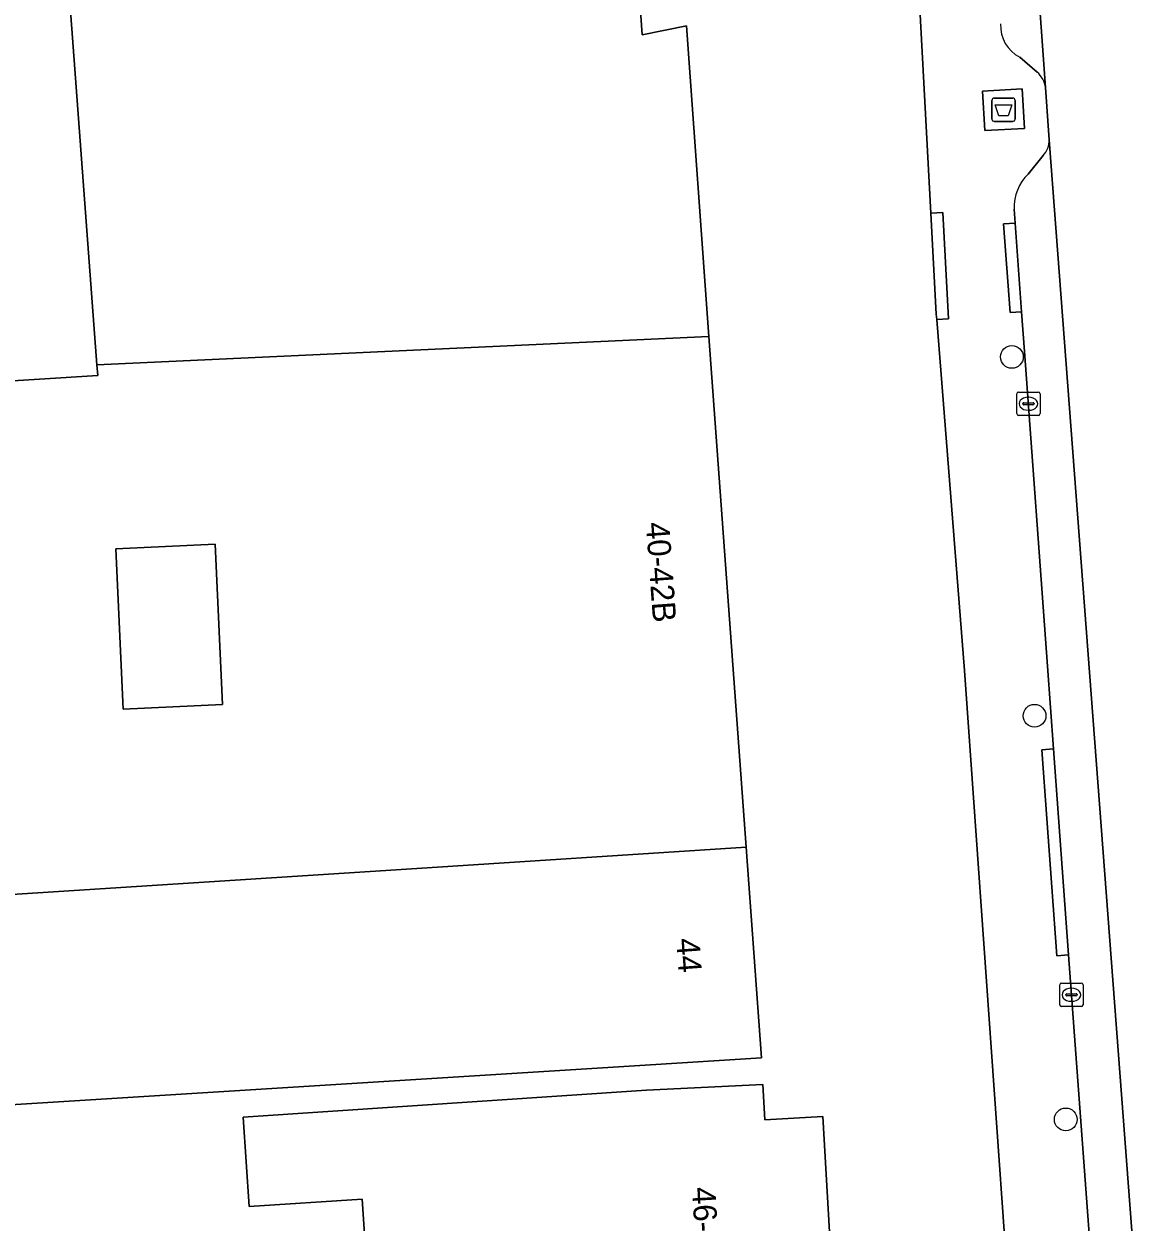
# Model space of a CAD drawing. Extents: x 160663 to 161506, y 382245 to 383291.
# Drawn here: x 161291 to 161339.3, y 382814.8 to 382866.1 of the extents above; entities that cross this region are included whole.
import ezdxf

# ---------------------------------------------------------------- set-up
doc = ezdxf.new("R2010")
doc.units = 0
for name, color, linetype in [('IMGEO_Afval_apart_plaats', 7, 'Continuous'), ('IMGEO_Boom', 7, 'Continuous'), ('IMGEO_Erf', 7, 'Continuous'), ('IMGEO_Kolk', 7, 'Continuous'), ('IMGEO_Pand', 7, 'Continuous'), ('IMGEO_Pand_nummerreeks', 7, 'Continuous'), ('IMGEO_Parkeervlak_open', 7, 'Continuous'), ('IMGEO_Rijbaan_lokaal_open', 7, 'Continuous'), ('IMGEO_Voetpad_gesloten', 7, 'Continuous'), ('IMGEO_Voetpad_open', 7, 'Continuous')]:
    doc.layers.add(name, color=color, linetype=linetype)

msp = doc.modelspace()

# ---------------------------------------------------------------- linework, layer by layer
at = {"layer": 'IMGEO_Afval_apart_plaats'}
for p, q in [((161332.482, 382862.071), (161332.482, 382862.871)), ((161332.482, 382862.871), (161332.482, 382862.071)), ((161332.582, 382862.971), (161333.372, 382862.971)), ((161333.372, 382862.971), (161332.582, 382862.971)), ((161333.472, 382862.871), (161333.472, 382862.071)), ((161333.472, 382862.071), (161333.472, 382862.871)), ((161333.372, 382861.971), (161332.582, 382861.971)), ((161332.582, 382861.971), (161333.372, 382861.971))]:
    msp.add_line(p, q, dxfattribs=at)
msp.add_lwpolyline([(161332.625, 382862.685), (161333.329, 382862.685), (161333.18, 382862.215), (161332.774, 382862.215), (161332.625, 382862.685)], dxfattribs=at)
for centre, start, end in [((161332.582, 382862.871), 90, 180), ((161332.582, 382862.871), 90, 180), ((161333.372, 382862.871), 0, 90), ((161333.372, 382862.871), 360, 90), ((161332.582, 382862.071), 180, 270), ((161332.582, 382862.071), 180, 270), ((161333.372, 382862.071), 270, 0), ((161333.372, 382862.071), 270, 0)]:
    msp.add_arc(centre, 0.1, start, end, dxfattribs=at)
at = {"layer": 'IMGEO_Boom'}
for centre in [(161333.335, 382851.872), (161334.309, 382836.483), (161335.647, 382819.174)]:
    msp.add_circle(centre, 0.489, dxfattribs=at)
at = {"layer": 'IMGEO_Erf'}
for points in [[(161333.52, 382807.126), (161331.303, 382838.425), (161330.113, 382853.478), (161330.095, 382853.701), (161329.861, 382858.042), (161329.416, 382866.288), (161329.145, 382871.313), (161326.961, 382900.357), (161326.53, 382906.082), (161325.545, 382919.183), (161325.091, 382925.224), (161320.098, 382924.96), (161315.055, 382924.693), (161314.679, 382931.824)], [(161289.109, 382918.132), (161310.344, 382919.686), (161315.33, 382920.051), (161317.932, 382885.371), (161319.067, 382870.246), (161318.06, 382870.173), (161317.164, 382870.108), (161317.353, 382867.426), (161317.374, 382867.126), (161317.476, 382865.681), (161319.372, 382866.069), (161320.342, 382852.746), (161321.936, 382830.848), (161322.594, 382821.813), (161317.604, 382821.502), (161280.522, 382819.187)], [(161280.683, 382850.236), (161294.122, 382851.072), (161294.088, 382851.532), (161291.667, 382884.009), (161290.609, 382898.208)], [(161305.966, 382808.263), (161305.465, 382815.76), (161300.612, 382815.435), (161300.355, 382819.278), (161317.659, 382820.434), (161322.648, 382820.674), (161322.734, 382819.157), (161325.23, 382819.299), (161325.693, 382811.142)]]:
    msp.add_lwpolyline(points, dxfattribs=at)
msp.add_lwpolyline([(161294.897, 382843.645), (161295.215, 382836.77), (161299.473, 382836.967), (161299.155, 382843.842)], close=True, dxfattribs=at)
at = {"layer": 'IMGEO_Kolk'}
for p, q in [((161333.545, 382849.439), (161333.545, 382850.291)), ((161333.62, 382850.365), (161334.472, 382850.365)), ((161334.033, 382850.145), (161334.058, 382850.145)), ((161334.546, 382850.291), (161334.546, 382849.439)), ((161333.804, 382849.859), (161333.804, 382849.871)), ((161334.242, 382849.822), (161333.844, 382849.822)), ((161333.847, 382849.908), (161334.245, 382849.908)), ((161334.056, 382849.585), (161334.031, 382849.585)), ((161334.288, 382849.871), (161334.288, 382849.859)), ((161334.472, 382849.365), (161333.62, 382849.365)), ((161335.389, 382824.093), (161335.389, 382824.945)), ((161335.464, 382825.019), (161336.316, 382825.019)), ((161335.877, 382824.799), (161335.902, 382824.799)), ((161336.39, 382824.945), (161336.39, 382824.093)), ((161335.648, 382824.513), (161335.648, 382824.525)), ((161336.086, 382824.476), (161335.688, 382824.476)), ((161335.691, 382824.562), (161336.089, 382824.562)), ((161336.132, 382824.525), (161336.132, 382824.513)), ((161336.316, 382824.019), (161335.464, 382824.019)), ((161335.9, 382824.239), (161335.875, 382824.239))]:
    msp.add_line(p, q, dxfattribs=at)
for points in [[(161333.545, 382849.439), (161333.545, 382850.291)], [(161333.62, 382850.365), (161334.472, 382850.365)], [(161334.546, 382850.291), (161334.546, 382849.439)], [(161334.472, 382849.365), (161333.62, 382849.365)], [(161335.389, 382824.093), (161335.389, 382824.945)], [(161335.464, 382825.019), (161336.316, 382825.019)], [(161336.39, 382824.945), (161336.39, 382824.093)], [(161336.316, 382824.019), (161335.464, 382824.019)]]:
    msp.add_lwpolyline(points, dxfattribs=at)
for centre, radius, start, end in [((161333.622, 382850.289), 0.0765, 91.552, 178.448), ((161333.622, 382850.289), 0.0765, 91.552, 178.448), ((161334.47, 382850.289), 0.0765, 1.552, 88.448), ((161334.47, 382850.289), 0.0765, 1.552, 88.448), ((161333.844, 382849.868), 0.0403, 85.8775, 175.7526), ((161333.841, 382849.858), 0.0366, 178.938, 274.7102), ((161334.245, 382849.865), 0.043, 264.8664, 352.4533), ((161334.249, 382849.87), 0.0386, 1.7309, 96.639), ((161333.622, 382849.441), 0.0765, 181.552, 268.448), ((161333.622, 382849.441), 0.0765, 181.552, 268.448), ((161334.47, 382849.441), 0.0765, 271.552, 358.448), ((161334.47, 382849.441), 0.0765, 271.552, 358.448), ((161335.466, 382824.943), 0.0765, 91.552, 178.448), ((161335.466, 382824.943), 0.0765, 91.552, 178.448), ((161336.314, 382824.943), 0.0765, 1.552, 88.448), ((161336.314, 382824.943), 0.0765, 1.552, 88.448), ((161335.688, 382824.522), 0.0403, 85.8775, 175.7526), ((161335.685, 382824.512), 0.0366, 178.938, 274.7102), ((161336.089, 382824.519), 0.043, 264.8664, 352.4533), ((161336.093, 382824.524), 0.0386, 1.7309, 96.639), ((161335.466, 382824.095), 0.0765, 181.552, 268.448), ((161335.466, 382824.095), 0.0765, 181.552, 268.448), ((161336.314, 382824.095), 0.0765, 271.552, 358.448), ((161336.314, 382824.095), 0.0765, 271.552, 358.448)]:
    msp.add_arc(centre, radius, start, end, dxfattribs=at)
for centre, major_axis, ratio, start_param, end_param in [((161334.032, 382849.865), (-0.387, 0.002), 0.722429, 4.712389, 7.853982), ((161334.057, 382849.865), (-0.39, 0.002), 0.717154, 1.570796, 4.712389), ((161335.876, 382824.519), (-0.387, 0.002), 0.722429, 4.712389, 7.853982), ((161335.901, 382824.519), (-0.39, 0.002), 0.717154, 1.570796, 4.712389)]:
    msp.add_ellipse(centre, major_axis=major_axis, ratio=ratio, start_param=start_param, end_param=end_param, dxfattribs=at)
at = {"layer": 'IMGEO_Pand'}
for points in [[(161317.932, 382885.371), (161291.667, 382884.009), (161294.088, 382851.532), (161320.342, 382852.746), (161319.372, 382866.069), (161317.476, 382865.681), (161317.374, 382867.126), (161317.353, 382867.426), (161317.164, 382870.108), (161318.06, 382870.173), (161319.067, 382870.246)], [(161320.342, 382852.746), (161294.088, 382851.532), (161294.122, 382851.072), (161280.683, 382850.236), (161280.696, 382850.026), (161281.819, 382832.046), (161277.843, 382831.797), (161277.919, 382830.576), (161278.07, 382828.159), (161279.954, 382828.277), (161279.962, 382828.152), (161307.365, 382829.907), (161321.936, 382830.848)], [(161299.473, 382836.967), (161295.215, 382836.77), (161294.897, 382843.645), (161299.155, 382843.842)], [(161321.936, 382830.848), (161307.365, 382829.907), (161279.962, 382828.152), (161280.522, 382819.187), (161317.604, 382821.502), (161322.594, 382821.813)], [(161325.23, 382819.299), (161322.734, 382819.157), (161322.648, 382820.674), (161317.659, 382820.434), (161300.355, 382819.278), (161300.612, 382815.435), (161305.465, 382815.76), (161305.966, 382808.263), (161306.141, 382805.638), (161306.163, 382805.319), (161306.165, 382805.282), (161309.215, 382805.563), (161323.431, 382806.871), (161323.197, 382811), (161325.693, 382811.142)]]:
    msp.add_lwpolyline(points, close=True, dxfattribs=at)
at = {"layer": 'IMGEO_Parkeervlak_open'}
for points in [[(161334.779, 382863.418), (161330.303, 382925.731)], [(161333.673, 382864.725), (161334.424, 382864.086)], [(161333.431, 382858.212), (161333.473, 382857.611), (161333.755, 382853.809), (161333.882, 382852.104), (161334.864, 382838.617), (161335.123, 382835.059), (161335.765, 382826.232), (161336.83, 382811.956), (161337.34, 382805.144), (161337.433, 382803.888), (161339.267, 382804.021), (161334.932, 382861.186)], [(161334.673, 382860.509), (161334.036, 382859.714)]]:
    msp.add_lwpolyline(points, dxfattribs=at)
for centre, radius, start, end in [((161334.351, 382866.062), 1.499, 176.6828, 243.1271), ((161333.709, 382863.278), 1.079, 7.4745, 48.5011), ((161334.023, 382861.146), 0.91, 315.5858, 2.5435), ((161335.433, 382858.279), 2.003, 134.2177, 181.9035)]:
    msp.add_arc(centre, radius, start, end, dxfattribs=at)
at = {"layer": 'IMGEO_Rijbaan_lokaal_open'}
msp.add_lwpolyline([(161342.609, 382839.033), (161339.346, 382882.938), (161337.542, 382907.755), (161336.331, 382923.739), (161336.157, 382926.15), (161330.303, 382925.731), (161334.779, 382863.418), (161334.932, 382861.186), (161339.267, 382804.021), (161337.433, 382803.888), (161337.739, 382799.754), (161338.436, 382792.812), (161343.129, 382786.236), (161349.193, 382778.982), (161354.671, 382783.414), (161348.032, 382791.382)], dxfattribs=at)
at = {"layer": 'IMGEO_Voetpad_gesloten'}
msp.add_lwpolyline([(161333.78, 382863.366), (161332.082, 382863.273), (161332.174, 382861.575), (161333.871, 382861.669)], close=True, dxfattribs=at)
at = {"layer": 'IMGEO_Voetpad_open'}
for points in [[(161325.536, 382933.693), (161326.009, 382925.272), (161325.589, 382925.25), (161326.051, 382919.222), (161325.545, 382919.183), (161326.53, 382906.082), (161326.961, 382900.357), (161329.145, 382871.313), (161329.416, 382866.288), (161329.861, 382858.042), (161330.377, 382858.068), (161330.612, 382853.503), (161330.113, 382853.478), (161331.303, 382838.425), (161333.52, 382807.126)], [(161334.424, 382864.086), (161333.673, 382864.725)], [(161334.932, 382861.186), (161334.779, 382863.418)], [(161334.036, 382859.714), (161334.673, 382860.509)], [(161337.739, 382799.754), (161337.433, 382803.888), (161337.34, 382805.144), (161336.892, 382805.096), (161336.38, 382811.923), (161336.83, 382811.956), (161335.765, 382826.232), (161335.268, 382826.196), (161334.626, 382835.023), (161335.123, 382835.059), (161334.864, 382838.617), (161333.882, 382852.104), (161333.755, 382853.809), (161333.257, 382853.773), (161332.975, 382857.575), (161333.473, 382857.611), (161333.431, 382858.212)]]:
    msp.add_lwpolyline(points, dxfattribs=at)
for points in [[(161333.78, 382863.366), (161333.871, 382861.669), (161332.174, 382861.575), (161332.082, 382863.273)], [(161329.861, 382858.042), (161330.095, 382853.701), (161330.113, 382853.478), (161330.612, 382853.503), (161330.377, 382858.068)], [(161333.755, 382853.809), (161333.473, 382857.611), (161332.975, 382857.575), (161333.257, 382853.773)], [(161335.765, 382826.232), (161335.123, 382835.059), (161334.626, 382835.023), (161335.268, 382826.196)]]:
    msp.add_lwpolyline(points, close=True, dxfattribs=at)
for centre, radius, start, end in [((161334.351, 382866.062), 1.499, 176.6828, 243.1271), ((161333.709, 382863.278), 1.079, 7.4745, 48.5011), ((161334.023, 382861.146), 0.91, 315.5858, 2.5435), ((161335.433, 382858.279), 2.003, 134.2177, 181.9035)]:
    msp.add_arc(centre, radius, start, end, dxfattribs=at)

# ---------------------------------------------------------------- texts
at = {"layer": 'IMGEO_Pand_nummerreeks'}
for s, rotation, p in [('40-42B', 274.1652, (161317.635, 382844.757)), ('44', 274.164, (161318.934, 382826.917)), ('46-50', 273.2485, (161319.614, 382816.255))]:
    msp.add_text(s, height=1, rotation=rotation, dxfattribs=at).set_placement(p)

doc.saveas('drawing.dxf')
